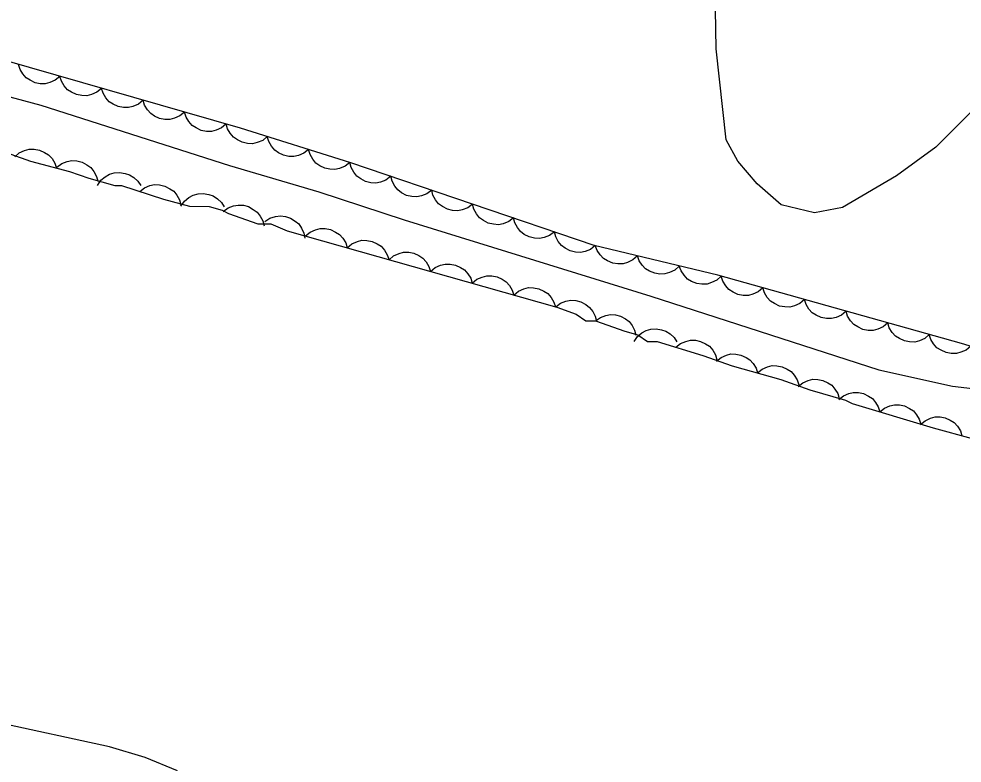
# Model space of a CAD drawing. Extents: x 282461 to 284471, y 5554090 to 5557646.
# Drawn here: x 283897.1 to 283962.3, y 5554641.4 to 5554692.9 of the extents above; entities that cross this region are included whole.
import ezdxf

# ---------------------------------------------------------------- set-up
doc = ezdxf.new("R2010")
doc.units = 0
for name, color, linetype in [('Niveau 1', 7, 'Continuous'), ('Niveau 2', 7, 'Continuous'), ('Niveau 22', 7, 'Continuous'), ('Niveau 44', 7, 'Continuous')]:
    doc.layers.add(name, color=color, linetype=linetype)

msp = doc.modelspace()

# ---------------------------------------------------------------- linework, layer by layer
at = {"layer": 'Niveau 1'}
msp.add_lwpolyline([(283908.06, 5554640.87), (283905.82, 5554641.81), (283903.35, 5554642.53), (283895.47, 5554644.25)], dxfattribs=at)
at = {"layer": 'Niveau 2'}
msp.add_lwpolyline([(283965.4, 5554688.89), (283960.51, 5554684.02), (283957.8, 5554682.04), (283954.07, 5554679.86), (283952.13, 5554679.49), (283949.81, 5554680.04), (283948.15, 5554681.48), (283946.83, 5554683.06), (283946.02, 5554684.54), (283945.33, 5554690.82), (283945.26, 5554694.94), (283945.53, 5554697.81), (283946.9, 5554701.17), (283948.63, 5554703.48), (283953.87, 5554709.66), (283958.37, 5554718.91), (283959.21, 5554721), (283960, 5554727.21), (283964.15, 5554736.16)], dxfattribs=at)
at = {"layer": 'Niveau 22'}
msp.add_lwpolyline([(283885.8, 5554690.36), (283898.61, 5554686.93), (283911.65, 5554682.75), (283917.84, 5554680.93), (283923.74, 5554679), (283940.8, 5554673.72), (283956.57, 5554668.61), (283961.68, 5554667.5), (283964.44, 5554667.17), (283969.78, 5554665.84), (283978.09, 5554662.98), (283982.01, 5554661.51), (283986.94, 5554659.28), (283992.28, 5554657.36), (284002.09, 5554654.03)], dxfattribs=at)
at = {"layer": 'Niveau 44'}
for points in [[(284002.49, 5554656.61), (283996.18, 5554658.57), (283980.92, 5554663.91), (283973.51, 5554666.75), (283967.45, 5554668.88), (283962.29, 5554670.44), (283945.43, 5554675.16), (283936.89, 5554677.23), (283920.05, 5554682.94), (283912.42, 5554685.33), (283894.1, 5554690.59)], [(283899.92, 5554688.92), (283899.6, 5554688.65), (283899.23, 5554688.49), (283898.91, 5554688.41), (283898.56, 5554688.41), (283898.2, 5554688.48), (283897.86, 5554688.65), (283897.58, 5554688.82), (283897.35, 5554689.09), (283897.16, 5554689.4), (283897.05, 5554689.74)], [(283902.79, 5554688.09), (283902.47, 5554687.83), (283902.1, 5554687.67), (283901.78, 5554687.58), (283901.43, 5554687.59), (283901.07, 5554687.66), (283900.73, 5554687.82), (283900.45, 5554688), (283900.22, 5554688.26), (283900.03, 5554688.58), (283899.92, 5554688.92)], [(283905.67, 5554687.27), (283905.35, 5554687), (283904.97, 5554686.84), (283904.66, 5554686.76), (283904.31, 5554686.76), (283903.95, 5554686.83), (283903.6, 5554687), (283903.32, 5554687.17), (283903.1, 5554687.44), (283902.91, 5554687.75), (283902.79, 5554688.09)], [(283908.54, 5554686.44), (283908.22, 5554686.18), (283907.85, 5554686.02), (283907.53, 5554685.93), (283907.18, 5554685.94), (283906.82, 5554686.01), (283906.47, 5554686.17), (283906.2, 5554686.35), (283905.97, 5554686.61), (283905.78, 5554686.93), (283905.67, 5554687.27)], [(283911.41, 5554685.62), (283911.09, 5554685.35), (283910.72, 5554685.19), (283910.4, 5554685.11), (283910.05, 5554685.11), (283909.69, 5554685.18), (283909.35, 5554685.35), (283909.07, 5554685.52), (283908.84, 5554685.79), (283908.65, 5554686.1), (283908.54, 5554686.44)], [(283914.27, 5554684.75), (283913.95, 5554684.49), (283913.57, 5554684.34), (283913.25, 5554684.26), (283912.9, 5554684.28), (283912.54, 5554684.36), (283912.2, 5554684.53), (283911.93, 5554684.71), (283911.71, 5554684.98), (283911.52, 5554685.3), (283911.42, 5554685.64)], [(283917.12, 5554683.86), (283916.8, 5554683.6), (283916.42, 5554683.45), (283916.1, 5554683.37), (283915.75, 5554683.38), (283915.39, 5554683.46), (283915.05, 5554683.64), (283914.78, 5554683.81), (283914.56, 5554684.09), (283914.37, 5554684.41), (283914.27, 5554684.75)], [(283896.8, 5554683.35), (283897.11, 5554683.62), (283897.48, 5554683.79), (283897.8, 5554683.88), (283898.15, 5554683.88), (283898.51, 5554683.82), (283898.86, 5554683.66), (283899.14, 5554683.49), (283899.38, 5554683.23), (283899.57, 5554682.92), (283899.69, 5554682.58)], [(283896.53, 5554683.54), (283897.88, 5554683.06), (283900.58, 5554682.34), (283901.93, 5554681.87), (283903.72, 5554681.38), (283904.18, 5554681.38), (283907.09, 5554680.42), (283908.89, 5554679.94), (283910.25, 5554679.91), (283911.15, 5554679.67), (283911.59, 5554679.44), (283913.61, 5554678.73), (283914.52, 5554678.71), (283915.64, 5554678.24), (283934.29, 5554672.95), (283935.64, 5554672.48), (283936.31, 5554672.01), (283936.98, 5554672)], [(283919.98, 5554682.96), (283919.65, 5554682.7), (283919.27, 5554682.55), (283918.95, 5554682.48), (283918.6, 5554682.49), (283918.25, 5554682.57), (283917.9, 5554682.74), (283917.63, 5554682.92), (283917.41, 5554683.19), (283917.23, 5554683.51), (283917.12, 5554683.86)], [(283899.71, 5554682.64), (283900.05, 5554682.89), (283900.43, 5554683.03), (283900.75, 5554683.1), (283901.1, 5554683.07), (283901.46, 5554682.98), (283901.79, 5554682.8), (283902.06, 5554682.61), (283902.27, 5554682.33), (283902.45, 5554682), (283902.54, 5554681.66)], [(283922.81, 5554682.01), (283922.48, 5554681.75), (283922.1, 5554681.61), (283921.77, 5554681.54), (283921.43, 5554681.56), (283921.07, 5554681.65), (283920.73, 5554681.83), (283920.46, 5554682.02), (283920.25, 5554682.29), (283920.07, 5554682.62), (283919.98, 5554682.96)], [(283902.51, 5554681.38), (283902.75, 5554681.73), (283903.06, 5554681.98), (283903.34, 5554682.15), (283903.68, 5554682.24), (283904.05, 5554682.27), (283904.43, 5554682.21), (283904.74, 5554682.12), (283905.03, 5554681.93), (283905.31, 5554681.68), (283905.51, 5554681.38)], [(283925.64, 5554681.05), (283925.31, 5554680.79), (283924.93, 5554680.65), (283924.61, 5554680.58), (283924.26, 5554680.6), (283923.9, 5554680.69), (283923.56, 5554680.87), (283923.29, 5554681.06), (283923.08, 5554681.33), (283922.9, 5554681.66), (283922.81, 5554682.01)], [(283905.44, 5554680.96), (283905.77, 5554681.22), (283906.15, 5554681.36), (283906.47, 5554681.44), (283906.82, 5554681.42), (283907.18, 5554681.33), (283907.52, 5554681.15), (283907.79, 5554680.97), (283908.01, 5554680.7), (283908.19, 5554680.37), (283908.29, 5554680.03)], [(283908.29, 5554679.95), (283908.53, 5554680.29), (283908.85, 5554680.54), (283909.13, 5554680.71), (283909.48, 5554680.79), (283909.84, 5554680.81), (283910.22, 5554680.74), (283910.53, 5554680.65), (283910.82, 5554680.45), (283911.09, 5554680.19), (283911.28, 5554679.89)], [(283928.47, 5554680.09), (283928.14, 5554679.83), (283927.76, 5554679.69), (283927.44, 5554679.62), (283927.09, 5554679.65), (283926.73, 5554679.73), (283926.39, 5554679.91), (283926.12, 5554680.1), (283925.91, 5554680.37), (283925.73, 5554680.7), (283925.64, 5554681.05)], [(283911.22, 5554679.57), (283911.55, 5554679.82), (283911.93, 5554679.96), (283912.26, 5554680.02), (283912.61, 5554680), (283912.96, 5554679.91), (283913.3, 5554679.72), (283913.57, 5554679.53), (283913.78, 5554679.25), (283913.95, 5554678.93), (283914.04, 5554678.58)], [(283931.3, 5554679.13), (283930.97, 5554678.87), (283930.59, 5554678.73), (283930.27, 5554678.66), (283929.92, 5554678.69), (283929.56, 5554678.77), (283929.22, 5554678.95), (283928.96, 5554679.14), (283928.74, 5554679.41), (283928.56, 5554679.74), (283928.47, 5554680.09)], [(283914.1, 5554678.88), (283914.45, 5554679.11), (283914.84, 5554679.23), (283915.17, 5554679.28), (283915.52, 5554679.23), (283915.87, 5554679.11), (283916.19, 5554678.91), (283916.45, 5554678.71), (283916.64, 5554678.41), (283916.8, 5554678.08), (283916.87, 5554677.73)], [(283934.13, 5554678.17), (283933.8, 5554677.91), (283933.42, 5554677.77), (283933.1, 5554677.7), (283932.75, 5554677.73), (283932.39, 5554677.81), (283932.05, 5554677.99), (283931.79, 5554678.18), (283931.57, 5554678.46), (283931.39, 5554678.78), (283931.3, 5554679.13)], [(283916.92, 5554677.88), (283917.24, 5554678.15), (283917.61, 5554678.31), (283917.93, 5554678.39), (283918.28, 5554678.39), (283918.64, 5554678.32), (283918.99, 5554678.15), (283919.27, 5554677.98), (283919.5, 5554677.72), (283919.69, 5554677.4), (283919.8, 5554677.06)], [(283936.96, 5554677.21), (283936.63, 5554676.95), (283936.25, 5554676.81), (283935.93, 5554676.74), (283935.58, 5554676.77), (283935.22, 5554676.85), (283934.88, 5554677.03), (283934.62, 5554677.22), (283934.4, 5554677.5), (283934.23, 5554677.82), (283934.13, 5554678.17)], [(283919.8, 5554677.06), (283920.12, 5554677.33), (283920.5, 5554677.49), (283920.81, 5554677.58), (283921.16, 5554677.57), (283921.53, 5554677.5), (283921.87, 5554677.34), (283922.15, 5554677.17), (283922.38, 5554676.9), (283922.57, 5554676.58), (283922.69, 5554676.24)], [(283922.69, 5554676.24), (283923, 5554676.51), (283923.38, 5554676.67), (283923.7, 5554676.76), (283924.05, 5554676.75), (283924.41, 5554676.68), (283924.75, 5554676.52), (283925.03, 5554676.35), (283925.26, 5554676.08), (283925.45, 5554675.77), (283925.57, 5554675.42)], [(283939.87, 5554676.51), (283939.56, 5554676.23), (283939.19, 5554676.05), (283938.88, 5554675.95), (283938.53, 5554675.95), (283938.17, 5554676), (283937.81, 5554676.15), (283937.53, 5554676.31), (283937.29, 5554676.57), (283937.09, 5554676.88), (283936.96, 5554677.21)], [(283942.77, 5554675.8), (283942.46, 5554675.52), (283942.1, 5554675.35), (283941.78, 5554675.25), (283941.43, 5554675.24), (283941.07, 5554675.3), (283940.72, 5554675.45), (283940.44, 5554675.61), (283940.2, 5554675.86), (283939.99, 5554676.17), (283939.87, 5554676.51)], [(283925.57, 5554675.42), (283925.89, 5554675.69), (283926.26, 5554675.85), (283926.58, 5554675.94), (283926.93, 5554675.93), (283927.29, 5554675.87), (283927.64, 5554675.7), (283927.91, 5554675.53), (283928.14, 5554675.26), (283928.34, 5554674.95), (283928.45, 5554674.61)], [(283945.68, 5554675.1), (283945.37, 5554674.82), (283945, 5554674.65), (283944.69, 5554674.55), (283944.34, 5554674.54), (283943.98, 5554674.59), (283943.62, 5554674.74), (283943.34, 5554674.9), (283943.1, 5554675.16), (283942.9, 5554675.47), (283942.77, 5554675.8)], [(283928.45, 5554674.61), (283928.77, 5554674.88), (283929.14, 5554675.04), (283929.46, 5554675.12), (283929.81, 5554675.12), (283930.17, 5554675.05), (283930.52, 5554674.88), (283930.8, 5554674.71), (283931.03, 5554674.45), (283931.22, 5554674.13), (283931.33, 5554673.79)], [(283948.55, 5554674.29), (283948.24, 5554674.02), (283947.86, 5554673.86), (283947.55, 5554673.77), (283947.2, 5554673.77), (283946.83, 5554673.84), (283946.49, 5554674), (283946.21, 5554674.17), (283945.98, 5554674.44), (283945.79, 5554674.75), (283945.67, 5554675.09)], [(283931.33, 5554673.79), (283931.65, 5554674.06), (283932.02, 5554674.22), (283932.34, 5554674.31), (283932.69, 5554674.3), (283933.06, 5554674.23), (283933.4, 5554674.07), (283933.68, 5554673.9), (283933.91, 5554673.63), (283934.1, 5554673.31), (283934.21, 5554672.97)], [(283951.43, 5554673.48), (283951.11, 5554673.21), (283950.74, 5554673.05), (283950.43, 5554672.96), (283950.07, 5554672.97), (283949.71, 5554673.03), (283949.37, 5554673.2), (283949.09, 5554673.37), (283948.86, 5554673.63), (283948.67, 5554673.95), (283948.55, 5554674.29)], [(283934.22, 5554672.98), (283934.55, 5554673.23), (283934.93, 5554673.36), (283935.26, 5554673.43), (283935.61, 5554673.41), (283935.96, 5554673.32), (283936.3, 5554673.13), (283936.57, 5554672.94), (283936.78, 5554672.66), (283936.95, 5554672.34), (283937.05, 5554671.99)], [(283954.31, 5554672.67), (283953.99, 5554672.41), (283953.62, 5554672.24), (283953.3, 5554672.16), (283952.95, 5554672.16), (283952.59, 5554672.23), (283952.25, 5554672.39), (283951.97, 5554672.56), (283951.74, 5554672.82), (283951.54, 5554673.14), (283951.43, 5554673.48)], [(283936.98, 5554672), (283937.31, 5554672.25), (283937.69, 5554672.38), (283938.01, 5554672.45), (283938.35, 5554672.42), (283938.71, 5554672.33), (283939.04, 5554672.15), (283939.3, 5554671.96), (283939.51, 5554671.69), (283939.68, 5554671.36), (283939.77, 5554671.02)], [(283957.19, 5554671.87), (283956.87, 5554671.6), (283956.5, 5554671.44), (283956.18, 5554671.35), (283955.83, 5554671.35), (283955.47, 5554671.42), (283955.12, 5554671.59), (283954.85, 5554671.75), (283954.62, 5554672.02), (283954.42, 5554672.33), (283954.31, 5554672.67)], [(283936.98, 5554672), (283939, 5554671.29), (283939.9, 5554671.05), (283940.57, 5554670.58), (283941.25, 5554670.57), (283944.4, 5554669.62), (283946.42, 5554668.9), (283949.79, 5554667.94), (283951.81, 5554667.23), (283954.28, 5554666.51), (283954.73, 5554666.28), (283960.34, 5554664.6), (283963.04, 5554663.87)], [(283960.07, 5554671.06), (283959.75, 5554670.79), (283959.38, 5554670.63), (283959.06, 5554670.54), (283958.71, 5554670.55), (283958.35, 5554670.62), (283958, 5554670.78), (283957.72, 5554670.95), (283957.49, 5554671.21), (283957.3, 5554671.53), (283957.19, 5554671.87)], [(283939.64, 5554670.59), (283939.88, 5554670.93), (283940.19, 5554671.18), (283940.47, 5554671.35), (283940.81, 5554671.43), (283941.17, 5554671.46), (283941.55, 5554671.39), (283941.85, 5554671.3), (283942.14, 5554671.1), (283942.41, 5554670.85), (283942.6, 5554670.55)], [(283962.94, 5554670.26), (283962.63, 5554669.99), (283962.25, 5554669.83), (283961.94, 5554669.74), (283961.59, 5554669.74), (283961.23, 5554669.81), (283960.88, 5554669.97), (283960.6, 5554670.14), (283960.37, 5554670.41), (283960.18, 5554670.72), (283960.07, 5554671.06)], [(283942.54, 5554670.18), (283942.86, 5554670.44), (283943.23, 5554670.59), (283943.55, 5554670.67), (283943.9, 5554670.66), (283944.25, 5554670.59), (283944.59, 5554670.42), (283944.86, 5554670.25), (283945.09, 5554669.98), (283945.27, 5554669.66), (283945.38, 5554669.32)], [(283945.34, 5554669.21), (283945.66, 5554669.47), (283946.03, 5554669.63), (283946.34, 5554669.72), (283946.69, 5554669.71), (283947.04, 5554669.64), (283947.39, 5554669.48), (283947.66, 5554669.31), (283947.89, 5554669.05), (283948.08, 5554668.73), (283948.19, 5554668.4)], [(283948.19, 5554668.4), (283948.5, 5554668.66), (283948.87, 5554668.82), (283949.19, 5554668.91), (283949.53, 5554668.9), (283949.89, 5554668.83), (283950.23, 5554668.67), (283950.51, 5554668.5), (283950.73, 5554668.24), (283950.92, 5554667.92), (283951.04, 5554667.59)], [(283951, 5554667.47), (283951.32, 5554667.73), (283951.69, 5554667.89), (283952, 5554667.97), (283952.35, 5554667.96), (283952.7, 5554667.89), (283953.05, 5554667.73), (283953.32, 5554667.56), (283953.54, 5554667.29), (283953.73, 5554666.98), (283953.84, 5554666.64)], [(283953.81, 5554666.56), (283954.13, 5554666.82), (283954.5, 5554666.97), (283954.81, 5554667.05), (283955.16, 5554667.04), (283955.52, 5554666.97), (283955.86, 5554666.8), (283956.13, 5554666.63), (283956.35, 5554666.36), (283956.54, 5554666.05), (283956.64, 5554665.71)], [(283956.64, 5554665.71), (283956.96, 5554665.97), (283957.33, 5554666.12), (283957.65, 5554666.2), (283958, 5554666.19), (283958.35, 5554666.12), (283958.69, 5554665.95), (283958.97, 5554665.78), (283959.19, 5554665.51), (283959.37, 5554665.2), (283959.48, 5554664.86)], [(283959.47, 5554664.83), (283959.79, 5554665.1), (283960.15, 5554665.27), (283960.47, 5554665.36), (283960.81, 5554665.36), (283961.17, 5554665.29), (283961.52, 5554665.13), (283961.79, 5554664.97), (283962.02, 5554664.71), (283962.22, 5554664.4), (283962.33, 5554664.06)]]:
    msp.add_lwpolyline(points, dxfattribs=at)

doc.saveas('drawing.dxf')
